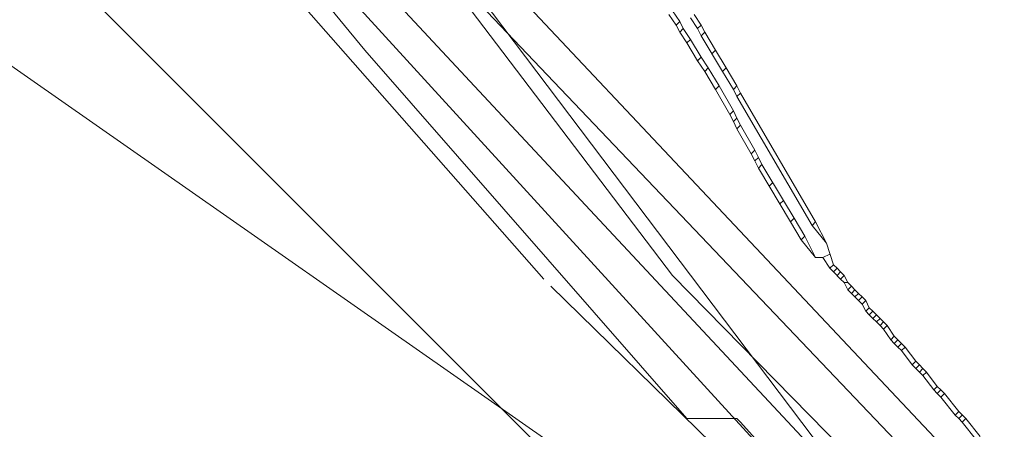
# Model space of a CAD drawing. Header units: metres. Extents: x 92810 to 93633, y 464687 to 465459.
# Tile 288 of 325: x 93463 to 93483, y 465246 to 465254. Entities that reach past the tile are written whole.
import ezdxf
from ezdxf.lldxf.tags import DXFTag

# ---------------------------------------------------------------- set-up
doc = ezdxf.new("R2010")
doc.units = ezdxf.units.M
for name, color, linetype, lineweight, transparency in [('B-OI-KL-DATA_KPN-G', 90, 'SI_B_DATA_KPN', 18, 0.4), ('B-OI-KL-DATA_ZIGGO BV-G', 90, 'SI_B_DATA_ZIGGO', 18, 0.4), ('B-OI-KL-ET_LS_LIANDER-G', 190, 'SI_B_ET_LS_LIANDER', 18, 0.4), ('B-OI-KL-GAS_LD_LIANDER-G', 30, 'SI_B_GAS_LD_LIANDER', 18, 0.4), ('B-WE-KL-ET_LS-G', 190, 'KL-LS-N', 18, 0.4), ('B-WE-KL-WATER-G', 170, 'KL-WATER-N', 18, 0.4)]:
    doc.layers.add(name, color=color, linetype=linetype, lineweight=lineweight, transparency=transparency)
doc.styles.get("Standard").update_dxf_attribs({"font": 'isocp.shx'})
tags = doc.linetypes.add('KL-LS-N', pattern='A,4,-1,[103,NLCS.SHX,S=0.75,R=0,X=0,Y=0],-1,4,-1,["L",Standard,S=1,R=0,X=0,Y=-0.5],-2', length=13).pattern_tags.tags
tags[18] = DXFTag(74, 10)
doc.linetypes.add('KL-WATER-N', pattern='A,7,-0.5,[168,NLCS.SHX,S=0.75,R=0,X=0.75,Y=0],-2', length=9.5)
doc.linetypes.add('SI_B_DATA_KPN', pattern='A,5,-2,["KPN",Standard,S=1.5,R=0,X=-0.51,Y=-0.75],-8', length=15)
doc.linetypes.add('SI_B_DATA_ZIGGO', pattern='A,5,-2,["ZIGGO",Standard,S=1.5,R=0,X=-0.51,Y=-0.75],-9', length=16)
doc.linetypes.add('SI_B_ET_LS_LIANDER', pattern='A,5,-2,["LI-LS",Standard,S=1.5,R=0,X=-0.51,Y=-0.75],-10', length=17)
doc.linetypes.add('SI_B_GAS_LD_LIANDER', pattern='A,5,-2,["LI-G-LD",Standard,S=1.5,R=0,X=-0.51,Y=-0.75],-11', length=18)

msp = doc.modelspace()

# ---------------------------------------------------------------- linework, layer by layer
at = {"layer": 'B-OI-KL-DATA_KPN-G', "flags": 128}
msp.add_lwpolyline([(93463.107, 465263.179), (93464.036, 465263.036), (93464.679, 465262.821), (93465.821, 465262.25), (93475.964, 465248.893), (93486.893, 465237.75), (93489.536, 465235.464)], dxfattribs=at)
at = {"layer": 'B-OI-KL-DATA_ZIGGO BV-G', "flags": 128}
msp.add_lwpolyline([(93480.664, 465240.569), (93456.624, 465257.371)], dxfattribs=at)
at = {"layer": 'B-OI-KL-ET_LS_LIANDER-G'}
for p, q in [((93461.893, 465261.893), (93473.393, 465248.821)), ((93481.964, 465240.821), (93466.107, 465258.179)), ((93470.179, 465257.036), (93482.321, 465240.964)), ((93475.893, 465254.107), (93476.036, 465253.893)), ((93475.964, 465254.179), (93476.107, 465253.964)), ((93476.393, 465254.107), (93476.536, 465253.893)), ((93476.107, 465253.964), (93476.036, 465253.893)), ((93476.036, 465253.893), (93476.107, 465253.75)), ((93476.107, 465253.964), (93476.179, 465253.821)), ((93476.321, 465254.036), (93476.464, 465253.821)), ((93476.536, 465253.893), (93476.464, 465253.821)), ((93476.536, 465253.893), (93476.607, 465253.75)), ((93476.179, 465253.821), (93476.107, 465253.75)), ((93476.107, 465253.75), (93476.25, 465253.536)), ((93476.179, 465253.821), (93476.321, 465253.607)), ((93476.464, 465253.821), (93476.536, 465253.679)), ((93476.607, 465253.75), (93476.536, 465253.679)), ((93476.536, 465253.679), (93476.964, 465252.964)), ((93476.607, 465253.75), (93476.821, 465253.393)), ((93476.321, 465253.607), (93476.25, 465253.536)), ((93476.25, 465253.536), (93476.464, 465253.179)), ((93476.321, 465253.607), (93476.536, 465253.25)), ((93476.821, 465253.393), (93476.75, 465253.321)), ((93476.821, 465253.393), (93477.036, 465253.036)), ((93476.536, 465253.25), (93476.464, 465253.179)), ((93476.464, 465253.179), (93476.607, 465252.964)), ((93476.536, 465253.25), (93476.679, 465253.036)), ((93476.679, 465253.036), (93476.607, 465252.964)), ((93476.607, 465252.964), (93476.821, 465252.607)), ((93476.679, 465253.036), (93476.893, 465252.679)), ((93477.036, 465253.036), (93476.964, 465252.964)), ((93476.964, 465252.964), (93477.179, 465252.607)), ((93477.036, 465253.036), (93477.25, 465252.679)), ((93476.893, 465252.679), (93476.821, 465252.607)), ((93476.821, 465252.607), (93477.107, 465252.107)), ((93476.893, 465252.679), (93477.179, 465252.179)), ((93477.25, 465252.679), (93477.179, 465252.607)), ((93477.179, 465252.607), (93477.25, 465252.464)), ((93477.25, 465252.679), (93477.321, 465252.536)), ((93477.321, 465252.536), (93477.25, 465252.464)), ((93477.321, 465252.536), (93478.821, 465249.964)), ((93477.25, 465252.464), (93478.75, 465249.893)), ((93477.179, 465252.179), (93477.107, 465252.107)), ((93477.107, 465252.107), (93477.179, 465251.964)), ((93477.179, 465252.179), (93477.25, 465252.036)), ((93477.25, 465252.036), (93477.179, 465251.964)), ((93477.179, 465251.964), (93477.25, 465251.821)), ((93477.25, 465252.036), (93477.321, 465251.893)), ((93477.321, 465251.893), (93477.25, 465251.821)), ((93477.25, 465251.821), (93477.536, 465251.321)), ((93477.321, 465251.893), (93477.607, 465251.393)), ((93477.607, 465251.393), (93477.536, 465251.321)), ((93477.536, 465251.321), (93477.607, 465251.179)), ((93477.607, 465251.393), (93477.679, 465251.25)), ((93477.679, 465251.25), (93477.607, 465251.179)), ((93477.607, 465251.179), (93477.679, 465251.036)), ((93477.679, 465251.25), (93477.75, 465251.107)), ((93477.75, 465251.107), (93477.679, 465251.036)), ((93477.679, 465251.036), (93478.321, 465249.964)), ((93477.75, 465251.107), (93478.179, 465250.393)), ((93477.964, 465250.75), (93477.893, 465250.679)), ((93478.179, 465250.393), (93478.107, 465250.321)), ((93478.179, 465250.393), (93478.393, 465250.036)), ((93478.393, 465250.036), (93478.321, 465249.964)), ((93478.321, 465249.964), (93478.536, 465249.607)), ((93478.393, 465250.036), (93478.607, 465249.679)), ((93478.821, 465249.964), (93478.75, 465249.893)), ((93478.821, 465249.964), (93479.036, 465249.536)), ((93478.75, 465249.893), (93479.036, 465249.536)), ((93478.607, 465249.679), (93478.536, 465249.607)), ((93478.536, 465249.607), (93478.821, 465249.25)), ((93478.607, 465249.679), (93478.821, 465249.25)), ((93479.036, 465249.536), (93479.179, 465249.107)), ((93478.821, 465249.25), (93478.964, 465249.25)), ((93479.107, 465249.321), (93478.964, 465249.25)), ((93478.964, 465249.25), (93479.107, 465249.036)), ((93479.179, 465249.107), (93479.107, 465249.036)), ((93479.107, 465249.036), (93479.179, 465248.964)), ((93479.179, 465249.107), (93479.25, 465249.036)), ((93479.25, 465249.036), (93479.179, 465248.964)), ((93479.179, 465248.964), (93479.321, 465248.821)), ((93479.25, 465249.036), (93479.321, 465248.964)), ((93479.321, 465248.964), (93479.25, 465248.893)), ((93479.321, 465248.964), (93479.393, 465248.893)), ((93479.393, 465248.893), (93479.321, 465248.821)), ((93479.321, 465248.821), (93479.393, 465248.75)), ((93479.393, 465248.893), (93479.464, 465248.75)), ((93476.75, 465245.536), (93473.536, 465248.679)), ((93479.393, 465248.75), (93479.464, 465248.75)), ((93479.393, 465248.75), (93479.464, 465248.607)), ((93479.464, 465248.75), (93479.536, 465248.679)), ((93479.536, 465248.679), (93479.464, 465248.607)), ((93479.464, 465248.607), (93479.536, 465248.536)), ((93479.536, 465248.679), (93479.607, 465248.607)), ((93479.607, 465248.607), (93479.536, 465248.536)), ((93479.607, 465248.607), (93479.679, 465248.536)), ((93479.536, 465248.536), (93479.607, 465248.464)), ((93479.679, 465248.536), (93479.607, 465248.464)), ((93479.607, 465248.464), (93479.679, 465248.393)), ((93479.679, 465248.536), (93479.75, 465248.464)), ((93479.75, 465248.464), (93479.679, 465248.393)), ((93479.679, 465248.393), (93479.75, 465248.321)), ((93479.75, 465248.464), (93479.821, 465248.393)), ((93479.821, 465248.393), (93479.75, 465248.321)), ((93479.821, 465248.393), (93479.893, 465248.25)), ((93479.75, 465248.321), (93479.821, 465248.179)), ((93479.893, 465248.25), (93479.821, 465248.179)), ((93479.821, 465248.179), (93479.893, 465248.107)), ((93479.893, 465248.25), (93479.964, 465248.179)), ((93479.964, 465248.179), (93479.893, 465248.107)), ((93479.964, 465248.179), (93480.036, 465248.107)), ((93479.893, 465248.107), (93479.964, 465248.036)), ((93480.036, 465248.107), (93479.964, 465248.036)), ((93479.964, 465248.036), (93480.036, 465247.964)), ((93480.036, 465248.107), (93480.107, 465248.036)), ((93480.107, 465248.036), (93480.036, 465247.964)), ((93480.107, 465248.036), (93480.179, 465247.964)), ((93480.036, 465247.964), (93480.107, 465247.893)), ((93480.179, 465247.964), (93480.107, 465247.893)), ((93480.107, 465247.893), (93480.179, 465247.821)), ((93480.179, 465247.964), (93480.25, 465247.893)), ((93480.25, 465247.893), (93480.179, 465247.821)), ((93480.179, 465247.821), (93480.321, 465247.607)), ((93480.25, 465247.893), (93480.393, 465247.679)), ((93480.393, 465247.679), (93480.321, 465247.607)), ((93480.321, 465247.607), (93480.393, 465247.536)), ((93480.393, 465247.679), (93480.464, 465247.607)), ((93480.464, 465247.607), (93480.393, 465247.536)), ((93480.464, 465247.607), (93480.536, 465247.536)), ((93480.393, 465247.536), (93480.464, 465247.464)), ((93480.536, 465247.536), (93480.464, 465247.464)), ((93480.464, 465247.464), (93480.536, 465247.393)), ((93480.536, 465247.536), (93480.607, 465247.464)), ((93480.607, 465247.464), (93480.536, 465247.393)), ((93480.536, 465247.393), (93480.75, 465247.107)), ((93480.607, 465247.464), (93480.821, 465247.179)), ((93480.821, 465247.179), (93480.75, 465247.107)), ((93480.75, 465247.107), (93480.821, 465247.036)), ((93480.821, 465247.179), (93480.893, 465247.107)), ((93480.893, 465247.107), (93480.821, 465247.036)), ((93480.821, 465247.036), (93480.893, 465246.964)), ((93480.893, 465247.107), (93480.964, 465247.036)), ((93480.964, 465247.036), (93480.893, 465246.964)), ((93480.964, 465247.036), (93481.036, 465246.964)), ((93480.893, 465246.964), (93480.964, 465246.893)), ((93481.036, 465246.964), (93480.964, 465246.893)), ((93480.964, 465246.893), (93481.179, 465246.607)), ((93481.036, 465246.964), (93481.25, 465246.679)), ((93481.25, 465246.679), (93481.179, 465246.607)), ((93481.179, 465246.607), (93481.25, 465246.536)), ((93481.25, 465246.679), (93481.321, 465246.607)), ((93481.321, 465246.607), (93481.25, 465246.536)), ((93481.321, 465246.607), (93481.393, 465246.536)), ((93481.25, 465246.536), (93481.321, 465246.464)), ((93481.393, 465246.536), (93481.321, 465246.464)), ((93481.321, 465246.464), (93481.607, 465246.107)), ((93481.393, 465246.536), (93481.679, 465246.179)), ((93481.679, 465246.179), (93481.607, 465246.107)), ((93481.607, 465246.107), (93481.679, 465246.036)), ((93481.679, 465246.179), (93481.821, 465246.036)), ((93481.75, 465246.107), (93481.679, 465246.036)), ((93481.679, 465246.036), (93481.75, 465245.964)), ((93481.821, 465246.036), (93481.75, 465245.964)), ((93481.821, 465246.036), (93482.107, 465245.679)), ((93481.75, 465245.964), (93482.036, 465245.607))]:
    msp.add_line(p, q, dxfattribs=at)
at = {"layer": 'B-OI-KL-GAS_LD_LIANDER-G', "flags": 128}
for points in [[(93462.821, 465260.893), (93463.036, 465260.893), (93463.179, 465260.75), (93468.821, 465254.607), (93469.821, 465253.393), (93476.25, 465246.036), (93477.25, 465246.036), (93477.321, 465245.964), (93488.036, 465234.036), (93488.036, 465233.821)], [(93459.25, 465260.107), (93459.536, 465259.964), (93459.536, 465259.75), (93460.25, 465259.107), (93460.464, 465258.321), (93481.536, 465237.25), (93481.679, 465237.179), (93488.036, 465233.821)]]:
    msp.add_lwpolyline(points, dxfattribs=at)
at = {"layer": 'B-WE-KL-ET_LS-G'}
for points in [[(93445.269, 465280.496), (93446.537, 465280.737), (93453.901, 465272.392), (93449.953, 465269.161), (93451.391, 465267.466), (93456.855, 465262.192), (93458.073, 465260.931), (93462.778, 465264.121), (93490.961, 465234.531), (93495.989, 465239.899), (93501.158, 465241.678), (93513.399, 465241.03), (93520.244, 465240.911), (93523.161, 465239.661), (93525.889, 465237.26), (93527.934, 465233.348), (93530.084, 465228.271), (93530.584, 465227.469), (93531.036, 465227.717), (93535.7, 465231.259), (93536.023, 465231.541), (93539.374, 465223.241), (93540.362, 465220.976), (93541.231, 465221.214)], [(93470.506, 465257.01), (93487.134, 465239.358)]]:
    msp.add_lwpolyline(points, dxfattribs=at)
at = {"layer": 'B-WE-KL-WATER-G'}
msp.add_lwpolyline([(93545.098, 465172.592), (93542.647, 465183.588), (93542.9, 465189.407), (93542.225, 465195.226), (93540.876, 465201.045), (93539.526, 465206.359), (93537.673, 465212.097), (93535.394, 465218.081), (93531.712, 465227.356), (93528.422, 465233.989), (93528.148, 465234.335), (93524.793, 465238.582), (93522.619, 465241.334), (93500, 465241.787), (93482.43, 465241.602), (93479.01, 465245.171), (93474.507, 465250), (93461.658, 465263.769)], dxfattribs=at)

doc.saveas('drawing.dxf')
